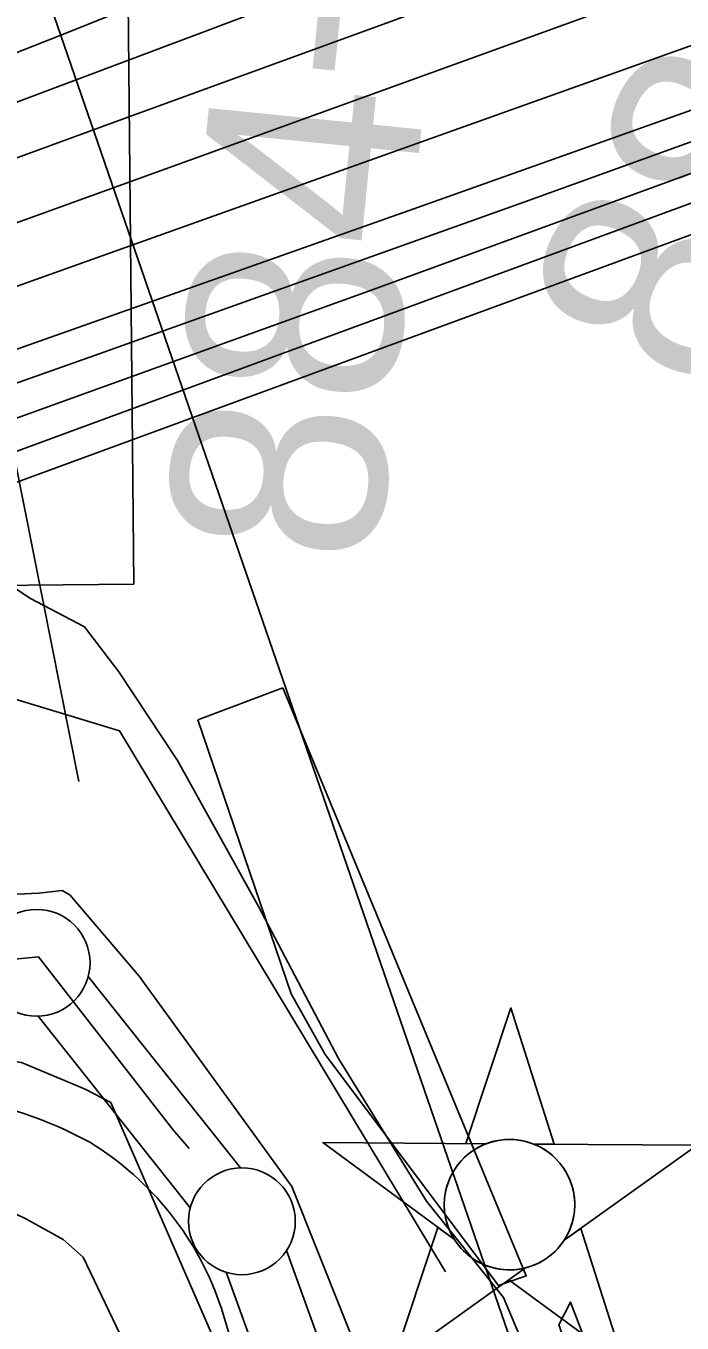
# Model space of a CAD drawing. Extents: x 3651524 to 3689615, y 505651 to 531377.
# Drawn here: x 3676238 to 3676545, y 515048 to 515655 of the extents above; entities that cross this region are included whole.
import ezdxf

# ---------------------------------------------------------------- set-up
doc = ezdxf.new("R2010")
doc.units = 0
for name, color, linetype in [('V-CHAN-NAID', 7, 'Continuous'), ('V-FLOD-BASE', 7, 'Continuous'), ('V-LEVE-TOET', 7, 'Continuous'), ('V-RIVR-EDGE', 7, 'Continuous'), ('V-RIVR-RANG', 7, 'Continuous'), ('V-ROAD-CNTR', 7, 'Continuous'), ('V-RRAP-FSHR', 7, 'Continuous'), ('V-RRAP-RVMT', 7, 'Continuous'), ('V-SITE-OTLN', 7, 'Continuous'), ('V-SURV-IDEN', 7, 'Continuous'), ('V-SURV-LINE', 7, 'Continuous'), ('V-TOPO-DPTH', 7, 'Continuous'), ('V-TOPO-MAJR', 7, 'Continuous'), ('V-TOPO-MINR', 7, 'Continuous'), ('V-TOPO-WATR', 7, 'Continuous'), ('V-TRAN-LOCK', 7, 'Continuous'), ('V-UTIL-LINE', 7, 'Continuous')]:
    doc.layers.add(name, color=color, linetype=linetype)

msp = doc.modelspace()

# ---------------------------------------------------------------- linework, layer by layer
at = {"layer": 'V-CHAN-NAID'}
for points in [[(3676453.66, 515131.805), (3676444.073, 515131.873), (3676465.199, 515195.357), (3676485.423, 515131.58), (3676475.836, 515131.648), (3676474.259, 515132.226), (3676472.164, 515132.846), (3676470.124, 515133.297), (3676468.088, 515133.605), (3676466.921, 515133.719), (3676465.387, 515133.8), (3676463.665, 515133.798), (3676462.295, 515133.728), (3676460.389, 515133.527), (3676459.023, 515133.308), (3676457.239, 515132.924), (3676455.709, 515132.504), (3676454.677, 515132.173)], [(3676453.66, 515131.805), (3676377.169, 515132.347), (3676438.734, 515086.948), (3676437.621, 515088.857), (3676436.811, 515090.485), (3676435.986, 515092.453), (3676435.29, 515094.507), (3676434.925, 515095.83), (3676434.564, 515097.456), (3676434.32, 515098.901), (3676434.132, 515100.499), (3676434.023, 515102.235), (3676434.011, 515103.816), (3676434.118, 515105.89), (3676434.301, 515107.508), (3676434.693, 515109.711), (3676435.174, 515111.634), (3676435.777, 515113.521), (3676436.432, 515115.2), (3676437.159, 515116.788), (3676437.973, 515118.323), (3676439.034, 515120.06), (3676440.065, 515121.53), (3676441.065, 515122.799), (3676442.067, 515123.945), (3676443.376, 515125.282), (3676444.427, 515126.247), (3676446.144, 515127.644), (3676447.356, 515128.514), (3676449.043, 515129.584), (3676450.774, 515130.529), (3676452.22, 515131.213)], [(3676475.836, 515131.648), (3676552.328, 515131.105), (3676490.125, 515086.583), (3676491.036, 515088.072), (3676492.014, 515089.919), (3676492.729, 515091.504), (3676493.468, 515093.459), (3676494.013, 515095.244), (3676494.411, 515096.883), (3676494.772, 515098.893), (3676494.958, 515100.466), (3676495.082, 515102.672), (3676495.052, 515104.734), (3676494.864, 515106.954), (3676494.598, 515108.712), (3676494.107, 515110.944), (3676493.467, 515113.084), (3676492.717, 515115.066), (3676492.069, 515116.509), (3676491.062, 515118.425), (3676490, 515120.147), (3676488.786, 515121.849), (3676487.525, 515123.388), (3676486.253, 515124.754), (3676484.621, 515126.286), (3676482.878, 515127.698), (3676481.195, 515128.875), (3676479.308, 515130.007), (3676477.836, 515130.768)], [(3676472.094, 515073.677), (3676409.891, 515029.155), (3676431.017, 515092.638), (3676438.734, 515086.948), (3676439.369, 515085.984), (3676440.752, 515084.125), (3676441.965, 515082.709), (3676443.431, 515081.206), (3676444.82, 515079.955), (3676446.274, 515078.799), (3676447.677, 515077.812), (3676449.355, 515076.776), (3676451.069, 515075.865), (3676452.86, 515075.054), (3676454.306, 515074.498), (3676455.934, 515073.969), (3676458.16, 515073.405), (3676459.692, 515073.118), (3676461.717, 515072.861), (3676463.254, 515072.757), (3676465.115, 515072.735), (3676466.804, 515072.813), (3676468.514, 515072.989), (3676470.416, 515073.3)], [(3676490.125, 515086.583), (3676497.921, 515092.164), (3676518.145, 515028.387), (3676464.297, 515068.097), (3676472.094, 515073.677), (3676473.76, 515074.153), (3676475.372, 515074.713), (3676477.53, 515075.627), (3676479.265, 515076.511), (3676481.131, 515077.625), (3676482.87, 515078.837), (3676484.422, 515080.082), (3676485.709, 515081.25), (3676487.093, 515082.67), (3676488.297, 515084.072), (3676489.416, 515085.544)]]:
    msp.add_lwpolyline(points, close=True, dxfattribs=at)
msp.add_circle((3676464.546, 515103.271), 30.541, dxfattribs=at)
at = {"layer": 'V-FLOD-BASE'}
msp.add_lwpolyline([(3675593.987, 515063.705), (3675686.77, 515097.238), (3675774.986, 515127.338), (3675852.533, 515149.096), (3675919.486, 515166.52), (3676033.63, 515188.669), (3676085.942, 515199.825), (3676115.138, 515207.355), (3676146.757, 515209.833), (3676244.148, 515219.232), (3676306.952, 515138.489), (3676314.632, 515129.509)], dxfattribs=at)
at = {"layer": 'V-LEVE-TOET'}
for points in [[(3675686.813, 515127.053), (3675762.45, 515154.355), (3675781.572, 515159.047), (3675799.16, 515161.761), (3675905.879, 515189.548), (3675970.242, 515202.002), (3676041.576, 515211.836), (3676062.752, 515219.5), (3676081.418, 515226.707), (3676101.076, 515233.394), (3676115.658, 515236.156), (3676197.029, 515246.824), (3676244.18, 515249.044), (3676255.227, 515250.361), (3676258.703, 515248.301), (3676291.143, 515210.167), (3676362.672, 515111.738), (3676398.749, 515021.422)], [(3674202.406, 514492.595), (3674328.936, 514536.089), (3674422.71, 514569.102), (3674515.967, 514601.123), (3674593.658, 514631.398), (3674708.135, 514673.589), (3674816.61, 514716.382), (3675056.07, 514799.584), (3675205.373, 514856.23), (3675357.681, 514912.822), (3675472.185, 514956.516), (3675629.504, 515013.027), (3675779.792, 515068.653), (3675874.06, 515101.156), (3675951.124, 515123.926), (3676016.537, 515139.372), (3676109.61, 515160.368), (3676131.792, 515168.017), (3676180.043, 515176.232), (3676203.077, 515174.843), (3676236.07, 515169.781), (3676265.932, 515157.253), (3676277.858, 515151.039)], [(3676277.858, 515151.039), (3676395.538, 514881.158), (3676436.264, 514896.997)]]:
    msp.add_lwpolyline(points, dxfattribs=at)
at = {"layer": 'V-RIVR-EDGE'}
msp.add_lwpolyline([(3675638.366, 515199.353), (3675786.148, 515240.41), (3675895.475, 515267.754), (3675970.548, 515280.776), (3676038.49, 515323.231), (3676088.388, 515351.923), (3676129.238, 515363.229), (3676201.36, 515396.669), (3676222.976, 515398.416), (3676240.357, 515386.967), (3676265.538, 515373.697), (3676281.695, 515352.646), (3676309.208, 515311.156), (3676346.86, 515243.226), (3676384.504, 515171.694), (3676425.761, 515104.955), (3676461.669, 515059.842), (3676520.755, 514919.82)], dxfattribs=at)
at = {"layer": 'V-RIVR-RANG'}
msp.add_line((3676505.388, 514922.952), (3676120.893, 516038.552), dxfattribs=at)
at = {"layer": 'V-ROAD-CNTR'}
msp.add_lwpolyline([(3676329.717, 515054.611), (3676631.61, 514044.388)], dxfattribs=at)
for centre, radius, start, end in [((3676173.851, 514958.859), 197.543, 61.507566, 99.953616), ((3676192.635, 515009.433), 144.335, 18.240532, 58.48256)]:
    msp.add_arc(centre, radius, start, end, dxfattribs=at)
at = {"layer": 'V-RRAP-FSHR'}
msp.add_lwpolyline([(3674342.485, 514747.086), (3674903.664, 514990.673), (3675228.559, 515076.644), (3675578.064, 515138.733), (3676104.785, 515329.783), (3676203.237, 515348.889), (3676281.999, 515325.007), (3676434.599, 515071.868)], dxfattribs=at)
at = {"layer": 'V-RRAP-RVMT'}
for points in [[(3675681.94, 515660.088), (3675780.807, 515694.006), (3675773.338, 515719.608), (3675908.74, 515762.41), (3675912.422, 515753.91), (3676023.449, 515790.841), (3676143.026, 515817.447), (3676144.609, 515861.728), (3676284.145, 515859.777), (3676288.695, 515393.757)], [(3676288.695, 515393.757), (3676189.323, 515392.723), (3676050.602, 515345.06), (3676052.752, 515338.67), (3675932.839, 515297.929), (3675935.965, 515286.238), (3675806.865, 515239.026), (3675801.933, 515251.85), (3675692.413, 515216.15), (3675694.118, 515211.28), (3675577.994, 515170.54), (3675573.847, 515181.875), (3675438.882, 515136.317), (3675412.213, 515206.17), (3675291.578, 515164.472), (3675258.014, 515256.778), (3675139.527, 515213.979), (3675135.46, 515223.578), (3674925.404, 515144.385), (3674927.974, 515138.054), (3674799.275, 515090.453), (3674802.758, 515079.503), (3674697.021, 515045.83)], [(3676318.631, 515330.166), (3676362.406, 515201.922), (3676378.23, 515173.596), (3676459.363, 515065.463), (3676472.343, 515069.909), (3676358.497, 515345.142)], [(3676358.497, 515345.142), (3676318.631, 515330.166)]]:
    msp.add_lwpolyline(points, dxfattribs=at)
at = {"layer": 'V-SITE-OTLN'}
msp.add_lwpolyline([(3675791.005, 515044.449), (3675855.697, 515069.478), (3675902.128, 515083.431), (3675928.297, 515087.009), (3675955.115, 515089.239), (3676013.426, 515092.95), (3676154.361, 515113.356), (3676188.52, 515114.122), (3676201.863, 515111.222), (3676222.498, 515104.181), (3676238.438, 515096.55), (3676255.684, 515086.89), (3676264.918, 515078.7), (3676306.321, 514992.311)], dxfattribs=at)
at = {"layer": 'V-SURV-LINE'}
for points in [[(3676267.362, 515210.133), (3676338.595, 515120.447)], [(3676315.092, 515101.802), (3676243.859, 515191.488)], [(3676360.168, 515081.792), (3676422.308, 514909.887)], [(3676394.095, 514899.69), (3676331.955, 515071.595)]]:
    msp.add_lwpolyline(points, dxfattribs=at)
for centre in [(3676243.182, 515216.459), (3676339.272, 515095.476)]:
    msp.add_circle(centre, 25, dxfattribs=at)
at = {"layer": 'V-TOPO-DPTH'}
for points in [[(3674519.408, 514867.087), (3675495.662, 515178.441), (3675537.069, 515191.8), (3675578.414, 515205.344), (3675619.667, 515219.165), (3675660.86, 515233.17), (3675664.565, 515234.444), (3675707.517, 515249.359), (3675750.405, 515264.453), (3675793.198, 515279.814), (3675835.927, 515295.354), (3677210.797, 515800.233), (3677249.719, 515814.585), (3677288.616, 515829.004), (3677327.475, 515843.527), (3677366.308, 515858.117), (3677955.19, 516080.26)], [(3674676.604, 515036.39), (3675470.188, 515294.321), (3675502.6, 515304.979), (3675534.961, 515315.784), (3675567.248, 515326.812), (3675599.485, 515337.988), (3675764.602, 515395.867), (3675879.299, 515436.264), (3675993.914, 515476.89), (3676108.408, 515517.858), (3676222.82, 515559.054), (3677227.02, 515922.335)], [(3674676.604, 515036.39), (3675470.188, 515294.321), (3675502.6, 515304.979), (3675534.961, 515315.784), (3675567.248, 515326.812), (3675599.485, 515337.988), (3675764.602, 515395.867), (3675879.299, 515436.264), (3675993.914, 515476.89), (3676108.408, 515517.858), (3676222.82, 515559.054), (3677227.02, 515922.335)], [(3674510.081, 514939.076), (3675229.443, 515184.377), (3675282.019, 515202.14), (3675334.661, 515219.704), (3675387.401, 515236.971), (3675440.207, 515254.038), (3675532.731, 515283.655), (3675539.319, 515285.78), (3675545.902, 515287.923), (3675552.474, 515290.095), (3675559.041, 515292.286), (3675565.596, 515294.51), (3675572.143, 515296.759), (3675578.676, 515299.047), (3675585.2, 515301.36), (3675747.873, 515359.56), (3675835.73, 515390.983), (3675923.591, 515422.395), (3676011.458, 515453.791), (3676099.329, 515485.176), (3677104.432, 515844.057)], [(3677104.432, 515844.057), (3676099.329, 515485.176), (3676011.458, 515453.791), (3675923.591, 515422.395), (3675835.73, 515390.983), (3675747.873, 515359.56), (3675585.2, 515301.36), (3675578.676, 515299.047), (3675572.143, 515296.759), (3675565.596, 515294.51), (3675559.041, 515292.286), (3675552.474, 515290.095), (3675545.902, 515287.923), (3675539.319, 515285.78), (3675532.731, 515283.655), (3675440.207, 515254.038), (3675387.401, 515236.971), (3675334.661, 515219.704), (3675282.019, 515202.14), (3675229.443, 515184.377), (3674510.081, 514939.076)], [(3674495.163, 514906.907), (3675040.724, 515091.857), (3675126.401, 515120.812), (3675212.113, 515149.658), (3675297.88, 515178.343), (3675383.684, 515206.92), (3675532.96, 515256.479), (3675544.141, 515260.228), (3675555.308, 515264.019), (3675566.452, 515267.874), (3675577.582, 515271.772), (3676419.798, 515569.499), (3676561.946, 515620.028)], [(3676561.946, 515620.028), (3676419.798, 515569.499), (3675577.582, 515271.772), (3675566.452, 515267.874), (3675555.308, 515264.019), (3675544.141, 515260.228), (3675532.96, 515256.479), (3675383.684, 515206.92), (3675297.88, 515178.343), (3675212.113, 515149.658), (3675126.401, 515120.812), (3675040.724, 515091.857), (3674495.163, 514906.907)], [(3676569.034, 515593.109), (3676402.37, 515532.31), (3676235.509, 515472.061), (3676068.353, 515412.634), (3675901, 515353.757), (3675615.748, 515254.191), (3675590.848, 515245.586), (3675565.913, 515237.084), (3675540.926, 515228.737), (3675515.904, 515220.493), (3675055.804, 515070.488), (3674956.05, 515037.773)], [(3676569.034, 515593.109), (3676402.37, 515532.31), (3676235.509, 515472.061), (3676068.353, 515412.634), (3675901, 515353.757), (3675615.748, 515254.191), (3675590.848, 515245.586), (3675565.913, 515237.084), (3675540.926, 515228.737), (3675515.904, 515220.493), (3675055.804, 515070.488), (3674956.05, 515037.773)]]:
    msp.add_lwpolyline(points, dxfattribs=at)
at = {"layer": 'V-TOPO-MAJR'}
msp.add_lwpolyline([(3674599.141, 515035.53), (3674652.282, 515052.539), (3674705.571, 515069.075), (3674758.96, 515085.296), (3674812.353, 515101.506), (3674865.651, 515118.017), (3674918.807, 515134.979), (3674971.868, 515152.241), (3675482.886, 515320.89), (3675504.999, 515328.301), (3675527.065, 515335.849), (3675549.061, 515343.601), (3675571.009, 515351.489), (3676094.046, 515542.201), (3676285.142, 515611.962), (3676476.204, 515681.818), (3676667.212, 515751.819)], dxfattribs=at)
at = {"layer": 'V-TOPO-MINR'}
for points in [[(3674676.604, 515036.39), (3675470.188, 515294.321), (3675502.6, 515304.979), (3675534.961, 515315.784), (3675567.248, 515326.812), (3675599.485, 515337.988), (3675764.602, 515395.867), (3675879.299, 515436.264), (3675993.914, 515476.89), (3676108.408, 515517.858), (3676222.82, 515559.054), (3677227.02, 515922.335)], [(3674464.205, 515013.182), (3674621.047, 515065.159), (3674698.553, 515090.38), (3674776.233, 515115.041), (3674854.175, 515138.861), (3674932.292, 515162.12), (3675010.406, 515185.39), (3675088.34, 515209.234), (3675166.005, 515233.94), (3675243.491, 515259.22), (3675492.894, 515342.121), (3675506.878, 515346.859), (3675520.824, 515351.705), (3675534.713, 515356.712), (3675548.564, 515361.827), (3676971.028, 515896.466)], [(3674510.081, 514939.076), (3675229.443, 515184.377), (3675282.019, 515202.14), (3675334.661, 515219.704), (3675387.401, 515236.971), (3675440.207, 515254.038), (3675532.731, 515283.655), (3675539.319, 515285.78), (3675545.902, 515287.923), (3675552.474, 515290.095), (3675559.041, 515292.286), (3675565.596, 515294.51), (3675572.143, 515296.759), (3675578.676, 515299.047), (3675585.2, 515301.36), (3675747.873, 515359.56), (3675835.73, 515390.983), (3675923.591, 515422.395), (3676011.458, 515453.791), (3676099.329, 515485.176), (3677104.432, 515844.057)], [(3674787.451, 514968.418), (3675506.237, 515200.323), (3675539.089, 515211.04), (3675571.894, 515221.897), (3675604.628, 515232.965), (3675637.316, 515244.174), (3675783.767, 515294.923), (3675889.536, 515331.915), (3675995.162, 515369.31), (3676100.571, 515407.311), (3676205.835, 515445.715), (3677219.47, 515818.822)], [(3674477.096, 515041.081), (3674705.549, 515115.964), (3674802.736, 515147.151), (3674900.169, 515177.529), (3674997.973, 515206.691), (3675096.024, 515235.044), (3675179.301, 515258.565), (3675235.789, 515274.908), (3675292.131, 515291.729), (3675348.254, 515309.267), (3675404.231, 515327.283), (3675500.768, 515359.033), (3675508.346, 515361.589), (3675515.898, 515364.22), (3675523.41, 515366.964), (3675530.895, 515369.784), (3675886.614, 515506.853), (3676071.715, 515578.827), (3676256.517, 515651.552), (3676440.872, 515725.404), (3676624.929, 515800.006)], [(3674902.727, 515032.933), (3675034.112, 515077.013), (3675165.613, 515120.745), (3675297.191, 515164.245), (3675524.777, 515239.152), (3675542.603, 515245.078), (3675560.404, 515251.075), (3675578.169, 515257.179), (3675595.91, 515263.353), (3676068.655, 515429.459), (3676270.256, 515500.768), (3676471.655, 515572.639), (3676672.752, 515645.351)], [(3674495.163, 514906.907), (3675040.724, 515091.857), (3675126.401, 515120.812), (3675212.113, 515149.658), (3675297.88, 515178.343), (3675383.684, 515206.92), (3675532.96, 515256.479), (3675544.141, 515260.228), (3675555.308, 515264.019), (3675566.452, 515267.874), (3675577.582, 515271.772), (3676419.798, 515569.499), (3676561.946, 515620.028)], [(3674956.05, 515037.773), (3675055.804, 515070.488), (3675515.904, 515220.493), (3675540.926, 515228.737), (3675565.913, 515237.084), (3675590.848, 515245.586), (3675615.748, 515254.191), (3675901, 515353.757), (3676068.353, 515412.634), (3676235.509, 515472.061), (3676402.37, 515532.31), (3676569.034, 515593.109)]]:
    msp.add_lwpolyline(points, dxfattribs=at)
at = {"layer": 'V-TOPO-WATR'}
msp.add_lwpolyline([(3674519.408, 514867.087), (3675495.662, 515178.441), (3675537.069, 515191.8), (3675578.414, 515205.344), (3675619.667, 515219.165), (3675660.86, 515233.17), (3675664.565, 515234.444), (3675707.517, 515249.359), (3675750.405, 515264.453), (3675793.198, 515279.814), (3675835.927, 515295.354), (3677210.797, 515800.233), (3677249.719, 515814.585), (3677288.616, 515829.004), (3677327.475, 515843.527), (3677366.308, 515858.117), (3677955.19, 516080.26)], dxfattribs=at)
at = {"layer": 'V-TRAN-LOCK'}
msp.add_lwpolyline([(3676531.156, 514931.174), (3676496.527, 515022.128), (3676487.573, 515047.046), (3676493.105, 515057.665), (3676525.815, 514972.1), (3676538.584, 514935.068), (3676531.156, 514931.174)], dxfattribs=at)
at = {"layer": 'V-UTIL-LINE'}
msp.add_line((3676262.946, 515301.352), (3675841.945, 517417.729), dxfattribs=at)

# ---------------------------------------------------------------- texts
at = {"layer": 'V-SURV-IDEN'}
for s, rotation, p in [('886+39.5', 64.740048, (3676559.891, 515478.507)), ('884+85.0', 84.269999, (3676402.689, 515401.358))]:
    msp.add_text(s, height=100, rotation=rotation, dxfattribs=at).set_placement(p)

doc.saveas('drawing.dxf')
